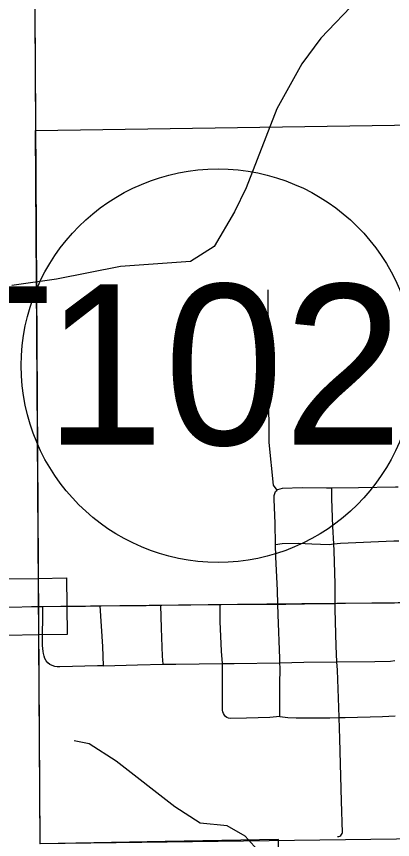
# Model space of a CAD drawing. Extents: x 23.6 to 68.7, y -63 to -29.
# Drawn here: x 43.502 to 43.901, y -36.619 to -35.747 of the extents above; entities that cross this region are included whole.
import ezdxf

# ---------------------------------------------------------------- set-up
doc = ezdxf.new("R2010")
doc.units = 0
for name, color, linetype in [('tdCoCityStreetMinor', 7, 'Continuous'), ('tdCoCorpBndry', 7, 'Continuous'), ('tdCoHydroRiver', 7, 'Continuous'), ('tdCoPriCL', 7, 'Continuous'), ('tdCoPrimary', 7, 'Continuous'), ('tdCoPriNonDiv', 7, 'Continuous'), ('tdCoPriNonDivCL', 7, 'Continuous'), ('tdCoSecRteBand', 7, 'Continuous'), ('tdCoSecRteCL', 7, 'Continuous'), ('tdCoSectLine', 7, 'Continuous'), ('tdCoSectLinePart', 7, 'Continuous'), ('tdCoShieldCoRte', 7, 'Continuous'), ('tdCoShieldStRte', 7, 'Continuous'), ('tdCoSurfConc', 7, 'Continuous')]:
    doc.layers.add(name, color=color, linetype=linetype)

msp = doc.modelspace()

# ---------------------------------------------------------------- linework, layer by layer
at = {"layer": 'tdCoCityStreetMinor'}
for points in [[(43.77682, -36.30616), (43.77617, -36.28349), (43.77515, -36.25842), (43.77515, -36.25431), (43.77658, -36.2502), (43.77859, -36.24851), (43.77445, -36.24348), (43.76988, -36.19829), (43.76906, -36.03648)], [(43.77926, -36.24794), (43.78398, -36.2465), (43.80494, -36.24589), (43.83063, -36.2463), (43.83631, -36.2462)], [(43.83631, -36.2462), (43.86454, -36.24568), (43.90359, -36.24527), (43.90675, -36.24521)], [(43.83833, -36.30557), (43.83726, -36.28713), (43.8365, -36.25773), (43.83631, -36.2462)], [(43.83833, -36.30557), (43.84566, -36.3047), (43.90216, -36.30221), (43.9074, -36.30221)], [(43.77682, -36.30616), (43.78378, -36.30532), (43.80117, -36.3047), (43.81524, -36.30553), (43.83345, -36.30615), (43.83833, -36.30557)], [(43.78128, -36.43146), (43.78111, -36.42714), (43.77946, -36.38029), (43.77911, -36.36937), (43.77864, -36.35501), (43.7772, -36.31946), (43.77682, -36.30616)], [(43.8418, -36.43069), (43.84105, -36.41385), (43.83991, -36.37477), (43.83991, -36.36859), (43.83991, -36.34802), (43.83877, -36.31312), (43.83833, -36.30557)], [(43.59462, -36.43463), (43.588, -36.43481), (43.54827, -36.43577), (43.54553, -36.43583), (43.54283, -36.43542), (43.54024, -36.43454), (43.53784, -36.43322), (43.53571, -36.4315), (43.53392, -36.42943), (43.53251, -36.42708), (43.53154, -36.42453), (43.53102, -36.42184), (43.53079, -36.41976), (43.53006, -36.41315), (43.5304, -36.37203)], [(43.59462, -36.43463), (43.59366, -36.41425), (43.59111, -36.37116)], [(43.65755, -36.43315), (43.65685, -36.4246), (43.65602, -36.3948), (43.65523, -36.37066)], [(43.72058, -36.43232), (43.71934, -36.41908), (43.71824, -36.38776), (43.71823, -36.36993)], [(43.59462, -36.43463), (43.63036, -36.4337), (43.65755, -36.43315)], [(43.65755, -36.43315), (43.67119, -36.43287), (43.72058, -36.43232)], [(43.78143, -36.48861), (43.77066, -36.48958), (43.74583, -36.4904), (43.72872, -36.49054), (43.72693, -36.49013), (43.72525, -36.48938), (43.72375, -36.48831), (43.72249, -36.48696), (43.72152, -36.4854), (43.72087, -36.48367), (43.72058, -36.48185), (43.72072, -36.45426), (43.72045, -36.43701), (43.72058, -36.43232)], [(43.72058, -36.43232), (43.733, -36.43218), (43.78128, -36.43146)], [(43.78143, -36.48861), (43.78111, -36.47811), (43.78131, -36.45468), (43.78152, -36.43742), (43.78128, -36.43146)], [(43.78128, -36.43146), (43.80681, -36.43108), (43.8418, -36.43069)], [(43.8418, -36.43069), (43.88186, -36.43025), (43.89855, -36.42998), (43.90322, -36.42914)], [(43.84407, -36.48969), (43.84371, -36.4791), (43.84219, -36.43946), (43.8418, -36.43069)], [(43.78143, -36.48861), (43.7897, -36.48944), (43.79839, -36.48999), (43.83426, -36.48985), (43.84407, -36.48969)], [(43.84238, -36.6155), (43.84362, -36.61554), (43.84483, -36.61523), (43.8459, -36.61459), (43.84674, -36.61367), (43.84729, -36.61255), (43.8475, -36.61132), (43.84674, -36.57832), (43.84484, -36.5123), (43.84407, -36.48969)], [(43.84407, -36.48969), (43.85054, -36.48958), (43.88986, -36.48861), (43.90324, -36.48786)]]:
    msp.add_lwpolyline(points, dxfattribs=at)
at = {"layer": 'tdCoCorpBndry'}
msp.add_lwpolyline([(44.51693, -35.85272), (44.52324, -36.35884), (44.52763, -36.86253), (44.28436, -36.86203), (44.03299, -36.86453), (43.77884, -36.86706), (43.77937, -36.74276), (43.77989, -36.6189), (43.65975, -36.62095), (43.52748, -36.62321), (43.52264, -35.86774), (44.02172, -35.8602)], close=True, dxfattribs=at)
at = {"layer": 'tdCoHydroRiver'}
for points in [[(43.86384, -35.72848), (43.82477, -35.76989), (43.80451, -35.79692), (43.77812, -35.84453), (43.74577, -35.9285), (43.73338, -35.95387), (43.71164, -35.99038), (43.68653, -36.00641), (43.6124, -36.01185), (43.54464, -36.02512), (43.49736, -36.03188)], [(43.79224, -36.66837), (43.74439, -36.61516), (43.72534, -36.60429), (43.6969, -36.6014), (43.66991, -36.58429), (43.60789, -36.53595), (43.5793, -36.51728), (43.56349, -36.51427)]]:
    msp.add_lwpolyline(points, dxfattribs=at)
at = {"layer": 'tdCoPriCL'}
msp.add_lwpolyline([(43.52552, -36.37213), (43.53002, -36.37203), (43.57497, -36.3716), (43.59073, -36.37116), (43.59179, -36.37113), (43.63949, -36.37076), (43.65485, -36.37066), (43.71866, -36.36992), (43.76752, -36.36934), (43.77873, -36.36937), (43.78713, -36.36939), (43.82666, -36.3687), (43.83953, -36.36859), (43.85054, -36.36849), (43.88728, -36.36807), (43.9024, -36.36789), (43.90654, -36.36783), (43.95158, -36.36728), (43.96453, -36.36721), (44.02687, -36.36687)], dxfattribs=at)
at = {"layer": 'tdCoPrimary'}
for points in [[(43.52577, -36.37209), (43.5304, -36.37203), (43.57535, -36.3716), (43.59111, -36.37116), (43.59217, -36.37113), (43.63987, -36.37076), (43.65523, -36.37066), (43.65642, -36.37065), (43.71823, -36.36993), (43.71904, -36.36992), (43.7679, -36.36934), (43.77911, -36.36937), (43.78751, -36.36939), (43.82704, -36.3687), (43.83991, -36.36859), (43.85092, -36.36849), (43.88765, -36.36807), (43.90278, -36.36789), (43.90692, -36.36783), (43.95196, -36.36728), (43.9649, -36.36721), (44.02725, -36.36687)], [(43.52577, -36.37209), (43.5304, -36.37203), (43.57535, -36.3716), (43.59111, -36.37116), (43.59217, -36.37113), (43.63987, -36.37076), (43.65523, -36.37066), (43.65642, -36.37065), (43.71823, -36.36993), (43.71904, -36.36992), (43.7679, -36.36934), (43.77911, -36.36937), (43.78751, -36.36939), (43.82704, -36.3687), (43.83991, -36.36859), (43.85092, -36.36849), (43.88765, -36.36807), (43.90278, -36.36789), (43.90692, -36.36783)], [(43.52577, -36.37209), (43.5304, -36.37203), (43.57535, -36.3716), (43.59111, -36.37116), (43.59217, -36.37113), (43.63987, -36.37076), (43.65523, -36.37066), (43.65642, -36.37065), (43.71823, -36.36993), (43.71904, -36.36992), (43.7679, -36.36934), (43.77911, -36.36937), (43.78751, -36.36939), (43.82704, -36.3687), (43.83991, -36.36859), (43.85092, -36.36849), (43.88765, -36.36807), (43.90278, -36.36789), (43.90692, -36.36783)]]:
    msp.add_lwpolyline(points, dxfattribs=at)
at = {"layer": 'tdCoPriNonDiv'}
msp.add_lwpolyline([(43.98929, -33.50932), (43.99092, -33.59006), (43.99831, -34.2051), (44.00941, -34.62655), (44.01286, -34.79843), (44.01286, -35.16193), (44.01706, -35.54417), (44.0247, -36.09953), (44.02692, -36.24971), (44.02691, -36.36686), (43.76756, -36.36933), (43.5183, -36.37218)], dxfattribs=at)
at = {"layer": 'tdCoPriNonDivCL'}
msp.add_lwpolyline([(43.5254, -36.37209), (43.53002, -36.37203), (43.57497, -36.3716), (43.59073, -36.37116), (43.59179, -36.37113), (43.63949, -36.37076), (43.65485, -36.37066), (43.65604, -36.37065), (43.71786, -36.36993), (43.71866, -36.36992), (43.76752, -36.36934), (43.77873, -36.36937), (43.78713, -36.36939), (43.82666, -36.3687), (43.83953, -36.36859), (43.85054, -36.36849), (43.88728, -36.36807), (43.9024, -36.36789), (43.90654, -36.36783), (43.95158, -36.36728), (43.96453, -36.36721), (44.02687, -36.36687)], dxfattribs=at)
msp.add_lwpolyline([(43.5254, -36.37209), (43.53002, -36.37203), (43.57497, -36.3716), (43.59073, -36.37116), (43.59179, -36.37113), (43.63949, -36.37076), (43.65485, -36.37066), (43.65604, -36.37065), (43.71786, -36.36993), (43.71866, -36.36992), (43.76752, -36.36934), (43.77873, -36.36937), (43.78713, -36.36939), (43.82666, -36.3687), (43.83953, -36.36859), (43.85054, -36.36849), (43.88728, -36.36807), (43.9024, -36.36789), (43.90654, -36.36783), (43.95158, -36.36728), (43.96453, -36.36721), (44.02687, -36.36687)], dxfattribs=at)
at = {"layer": 'tdCoSecRteBand'}
msp.add_lwpolyline([(43.49025, -36.34255), (43.52538, -36.34209), (43.55537, -36.34169), (43.55617, -36.40169), (43.52617, -36.40208), (43.49114, -36.40255)], dxfattribs=at)
at = {"layer": 'tdCoSecRteCL'}
msp.add_lwpolyline([(43.02471, -36.37907), (43.16988, -36.37688), (43.31723, -36.3755), (43.38196, -36.3744), (43.42371, -36.37382), (43.44242, -36.3735), (43.49065, -36.37255), (43.52577, -36.37209)], dxfattribs=at)
at = {"layer": 'tdCoSectLine'}
for points in [[(43.52102, -35.62184), (43.52718, -36.62311)], [(43.52718, -36.62311), (44.52492, -36.61012)]]:
    msp.add_lwpolyline(points, dxfattribs=at)
at = {"layer": 'tdCoSectLinePart'}
msp.add_lwpolyline([(43.52102, -35.62184), (43.52253, -35.86772)], dxfattribs=at)
at = {"layer": 'tdCoShieldStRte'}
msp.add_circle((43.71583, -36.1167), 0.20845, dxfattribs=at)
at = {"layer": 'tdCoSurfConc'}
msp.add_lwpolyline([(42.49788, -36.38527), (42.59035, -36.38453), (42.67691, -36.38354), (42.7832, -36.38181), (42.85669, -36.38132), (42.94917, -36.38009), (43.00588, -36.37935), (43.02471, -36.37907), (43.16988, -36.37688), (43.31723, -36.3755), (43.38196, -36.3744), (43.42371, -36.37382), (43.44242, -36.3735), (43.49065, -36.37255), (43.52577, -36.37209)], dxfattribs=at)

# ---------------------------------------------------------------- texts
at = {"layer": 'tdCoShieldCoRte'}
msp.add_text('G5T', height=0.16, dxfattribs=at).set_placement((43.12303, -36.1927))
at = {"layer": 'tdCoShieldStRte'}
msp.add_text('102', height=0.17, dxfattribs=at).set_placement((43.53233, -36.20059))

doc.saveas('drawing.dxf')
